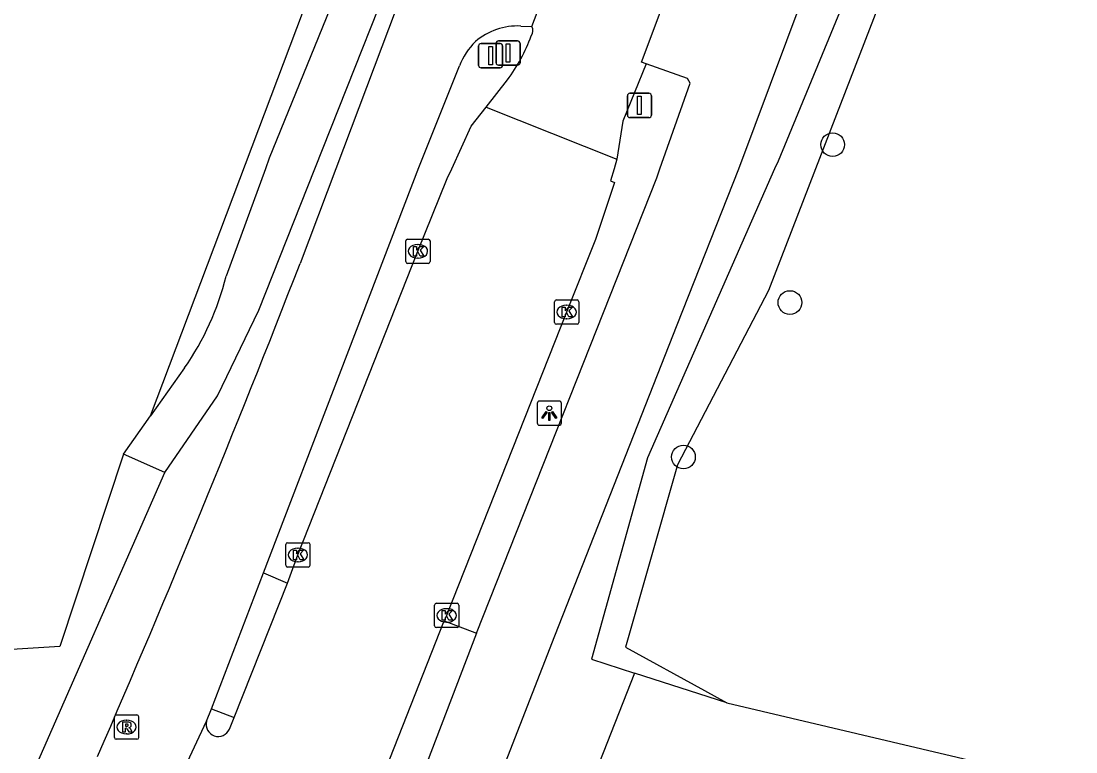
# Model space of a CAD drawing. Extents: x 162722 to 165099, y 384721 to 386283.
# Drawn here: x 164771.1 to 164814.57, y 385475.97 to 385506.09 of the extents above; entities that cross this region are included whole.
import ezdxf

# ---------------------------------------------------------------- set-up
doc = ezdxf.new("R2010")
doc.units = 0
for name, color, linetype in [('IMGEO_Afsluitpaal', 7, 'Continuous'), ('IMGEO_Boom', 7, 'Continuous'), ('IMGEO_Bouwland', 7, 'Continuous'), ('IMGEO_Fietspad_gesloten', 7, 'Continuous'), ('IMGEO_Gemengd_bos', 7, 'Continuous'), ('IMGEO_Grasland_overig', 7, 'Continuous'), ('IMGEO_Groenvoorziening', 7, 'Continuous'), ('IMGEO_Kolk', 7, 'Continuous'), ('IMGEO_Lichtpunt', 7, 'Continuous'), ('IMGEO_Rijbaan_lokaal_gesloten', 7, 'Continuous'), ('IMGEO_Rioolput', 7, 'Continuous'), ('IMGEO_Verkeersbordpaal', 7, 'Continuous'), ('IMGEO_Voetpad_open', 7, 'Continuous')]:
    doc.layers.add(name, color=color, linetype=linetype)

msp = doc.modelspace()

# ---------------------------------------------------------------- linework, layer by layer
at = {"layer": 'IMGEO_Afsluitpaal'}
for p, q in [((164790.671, 385504.373), (164790.671, 385505.173)), ((164790.671, 385505.173), (164790.671, 385504.373)), ((164790.771, 385505.273), (164791.561, 385505.273)), ((164791.561, 385505.273), (164790.771, 385505.273)), ((164791.661, 385505.173), (164791.661, 385504.373)), ((164791.661, 385504.373), (164791.661, 385505.173)), ((164791.561, 385504.273), (164790.771, 385504.273)), ((164790.771, 385504.273), (164791.561, 385504.273)), ((164796.086, 385502.214), (164796.086, 385503.014)), ((164796.086, 385503.014), (164796.086, 385502.214)), ((164796.186, 385503.114), (164796.976, 385503.114)), ((164796.976, 385503.114), (164796.186, 385503.114)), ((164797.076, 385503.014), (164797.076, 385502.214)), ((164797.076, 385502.214), (164797.076, 385503.014)), ((164796.976, 385502.114), (164796.186, 385502.114)), ((164796.186, 385502.114), (164796.976, 385502.114))]:
    msp.add_line(p, q, dxfattribs=at)
for points in [[(164791.091, 385505.148), (164791.241, 385505.148), (164791.241, 385504.398), (164791.091, 385504.398), (164791.091, 385505.148)], [(164796.506, 385502.989), (164796.656, 385502.989), (164796.656, 385502.239), (164796.506, 385502.239), (164796.506, 385502.989)]]:
    msp.add_lwpolyline(points, dxfattribs=at)
for centre, start, end in [((164790.771, 385505.173), 90, 180), ((164790.771, 385505.173), 90, 180), ((164791.561, 385505.173), 0, 90), ((164791.561, 385505.173), 360, 90), ((164790.771, 385504.373), 180, 270), ((164790.771, 385504.373), 180, 270), ((164791.561, 385504.373), 270, 0), ((164791.561, 385504.373), 270, 0), ((164796.186, 385503.014), 90, 180), ((164796.186, 385503.014), 90, 180), ((164796.976, 385503.014), 0, 90), ((164796.976, 385503.014), 360, 90), ((164796.186, 385502.214), 180, 270), ((164796.186, 385502.214), 180, 270), ((164796.976, 385502.214), 270, 0), ((164796.976, 385502.214), 270, 0)]:
    msp.add_arc(centre, 0.1, start, end, dxfattribs=at)
at = {"layer": 'IMGEO_Boom'}
for centre in [(164804.548, 385500.997), (164802.786, 385494.488), (164798.395, 385488.124)]:
    msp.add_circle(centre, 0.489, dxfattribs=at)
at = {"layer": 'IMGEO_Bouwland'}
for points in [[(164775.314, 385488.237), (164776.43, 385489.815)], [(164775.314, 385488.237), (164772.696, 385480.318), (164769.159, 385480.092)]]:
    msp.add_lwpolyline(points, dxfattribs=at)
at = {"layer": 'IMGEO_Fietspad_gesloten'}
for points in [[(164732.296, 385326.605), (164735.75, 385335.398), (164748.728, 385368.439), (164755.58, 385385.684), (164761.995, 385401.927), (164769.554, 385421.155), (164777.36, 385441.036), (164784.431, 385458.651), (164790.236, 385473.42), (164793.096, 385480.757), (164798.138, 385493.569), (164800.68, 385500), (164803.957, 385508.798), (164806.396, 385515.488), (164807.596, 385519.535)], [(164791.852, 385518.133), (164789.143, 385512.921), (164788.141, 385510.793), (164784.065, 385500), (164782.592, 385496.101)], [(164791.692, 385505.885), (164792.153, 385505.866)], [(164781.086, 385483.345), (164787.491, 385500.055), (164789.159, 385504.24)], [(164789.867, 385480.857), (164797.293, 385499.635), (164797.422, 385500), (164798.673, 385503.53), (164798.563, 385503.729), (164796.86, 385504.322)], [(164778.94, 385477.745), (164781.086, 385483.345)], [(164789.867, 385480.857), (164787.375, 385474.369)], [(164778.742, 385477.231), (164778.94, 385477.745)]]:
    msp.add_lwpolyline(points, dxfattribs=at)
for centre, radius, start, end in [((164791.556, 385503.229), 2.659, 87.0758, 130.7108), ((164791.874, 385503.17), 2.918, 134.6818, 158.4924), ((164277.37, 385691.711), 541.768, 336.51071, 338.83482)]:
    msp.add_arc(centre, radius, start, end, dxfattribs=at)
at = {"layer": 'IMGEO_Gemengd_bos'}
for points in [[(164814.407, 385525.273), (164810.352, 385516.865), (164803.842, 385500), (164801.906, 385494.983), (164798.155, 385487.799), (164796.011, 385480.289), (164799.259, 385478.503), (164800.183, 385477.995)], [(164800.183, 385477.995), (164837.931, 385469.09)]]:
    msp.add_lwpolyline(points, dxfattribs=at)
at = {"layer": 'IMGEO_Grasland_overig'}
for points in [[(164776.43, 385489.815), (164793.698, 385535.588), (164791.637, 385537.208)], [(164792.321, 385529.809), (164789.309, 385520.059), (164781.327, 385500.444), (164781.165, 385500), (164779.549, 385495.578)], [(164777.829, 385491.795), (164776.43, 385489.815)], [(164796.38, 385479.216), (164793.461, 385471.805)], [(164800.183, 385477.995), (164796.38, 385479.216)]]:
    msp.add_lwpolyline(points, dxfattribs=at)
msp.add_arc((164768.432, 385498.35), 11.458, 325.1022, 345.9985, dxfattribs=at)
at = {"layer": 'IMGEO_Groenvoorziening'}
for points in [[(164777.019, 385487.485), (164779.186, 385490.641), (164780.898, 385494.17), (164783.205, 385500), (164787.472, 385510.786), (164790.303, 385517.499), (164791.852, 385518.133)], [(164804.924, 385506.676), (164802.296, 385500.323), (164802.154, 385500), (164796.914, 385488.093), (164794.612, 385479.784), (164796.38, 385479.216)], [(164777.019, 385487.485), (164775.314, 385488.237)], [(164771.296, 385474.432), (164777.019, 385487.485)]]:
    msp.add_lwpolyline(points, dxfattribs=at)
at = {"layer": 'IMGEO_Kolk'}
for p, q in [((164787.026, 385497.102), (164787.878, 385497.102)), ((164786.951, 385496.176), (164786.951, 385497.028)), ((164787.439, 385496.882), (164787.464, 385496.882)), ((164787.952, 385497.028), (164787.952, 385496.176)), ((164787.462, 385496.322), (164787.437, 385496.322)), ((164787.878, 385496.102), (164787.026, 385496.102)), ((164793.082, 385493.67), (164793.082, 385494.522)), ((164793.157, 385494.596), (164794.009, 385494.596)), ((164794.083, 385494.522), (164794.083, 385493.67)), ((164793.57, 385494.376), (164793.595, 385494.376)), ((164793.593, 385493.816), (164793.568, 385493.816)), ((164794.009, 385493.596), (164793.157, 385493.596)), ((164782.002, 385483.661), (164782.002, 385484.513)), ((164782.077, 385484.587), (164782.929, 385484.587)), ((164783.003, 385484.513), (164783.003, 385483.661)), ((164782.49, 385484.367), (164782.515, 385484.367)), ((164782.513, 385483.807), (164782.488, 385483.807)), ((164782.929, 385483.587), (164782.077, 385483.587)), ((164788.136, 385481.166), (164788.136, 385482.018)), ((164788.211, 385482.092), (164789.063, 385482.092)), ((164789.137, 385482.018), (164789.137, 385481.166)), ((164788.624, 385481.872), (164788.649, 385481.872)), ((164789.063, 385481.092), (164788.211, 385481.092)), ((164788.647, 385481.312), (164788.622, 385481.312))]:
    msp.add_line(p, q, dxfattribs=at)
for points in [[(164787.026, 385497.102), (164787.878, 385497.102)], [(164786.951, 385496.176), (164786.951, 385497.028)], [(164787.272, 385496.802), (164787.395, 385496.802), (164787.395, 385496.651), (164787.525, 385496.802), (164787.689, 385496.802), (164787.543, 385496.651), (164787.696, 385496.402), (164787.544, 385496.402), (164787.459, 385496.566), (164787.395, 385496.499), (164787.395, 385496.402), (164787.272, 385496.402), (164787.272, 385496.802)], [(164787.952, 385497.028), (164787.952, 385496.176)], [(164787.878, 385496.102), (164787.026, 385496.102)], [(164793.082, 385493.67), (164793.082, 385494.522)], [(164793.157, 385494.596), (164794.009, 385494.596)], [(164794.083, 385494.522), (164794.083, 385493.67)], [(164793.403, 385494.296), (164793.526, 385494.296), (164793.526, 385494.145), (164793.656, 385494.296), (164793.82, 385494.296), (164793.674, 385494.145), (164793.827, 385493.896), (164793.675, 385493.896), (164793.59, 385494.06), (164793.526, 385493.993), (164793.526, 385493.896), (164793.403, 385493.896), (164793.403, 385494.296)], [(164794.009, 385493.596), (164793.157, 385493.596)], [(164782.002, 385483.661), (164782.002, 385484.513)], [(164782.077, 385484.587), (164782.929, 385484.587)], [(164783.003, 385484.513), (164783.003, 385483.661)], [(164782.323, 385484.287), (164782.446, 385484.287), (164782.446, 385484.136), (164782.576, 385484.287), (164782.74, 385484.287), (164782.594, 385484.136), (164782.747, 385483.887), (164782.595, 385483.887), (164782.51, 385484.051), (164782.446, 385483.984), (164782.446, 385483.887), (164782.323, 385483.887), (164782.323, 385484.287)], [(164782.929, 385483.587), (164782.077, 385483.587)], [(164788.136, 385481.166), (164788.136, 385482.018)], [(164788.211, 385482.092), (164789.063, 385482.092)], [(164789.137, 385482.018), (164789.137, 385481.166)], [(164788.457, 385481.792), (164788.58, 385481.792), (164788.58, 385481.641), (164788.71, 385481.792), (164788.874, 385481.792), (164788.728, 385481.641), (164788.881, 385481.392), (164788.729, 385481.392), (164788.644, 385481.556), (164788.58, 385481.489), (164788.58, 385481.392), (164788.457, 385481.392), (164788.457, 385481.792)], [(164789.063, 385481.092), (164788.211, 385481.092)]]:
    msp.add_lwpolyline(points, dxfattribs=at)
for centre, start, end in [((164787.028, 385497.026), 91.552, 178.448), ((164787.028, 385497.026), 91.552, 178.448), ((164787.876, 385497.026), 1.552, 88.448), ((164787.876, 385497.026), 1.552, 88.448), ((164787.028, 385496.178), 181.552, 268.448), ((164787.028, 385496.178), 181.552, 268.448), ((164787.876, 385496.178), 271.552, 358.448), ((164787.876, 385496.178), 271.552, 358.448), ((164793.159, 385494.52), 91.552, 178.448), ((164793.159, 385494.52), 91.552, 178.448), ((164794.007, 385494.52), 1.552, 88.448), ((164794.007, 385494.52), 1.552, 88.448), ((164793.159, 385493.672), 181.552, 268.448), ((164793.159, 385493.672), 181.552, 268.448), ((164794.007, 385493.672), 271.552, 358.448), ((164794.007, 385493.672), 271.552, 358.448), ((164782.079, 385484.511), 91.552, 178.448), ((164782.079, 385484.511), 91.552, 178.448), ((164782.927, 385484.511), 1.552, 88.448), ((164782.927, 385484.511), 1.552, 88.448), ((164782.079, 385483.663), 181.552, 268.448), ((164782.079, 385483.663), 181.552, 268.448), ((164782.927, 385483.663), 271.552, 358.448), ((164782.927, 385483.663), 271.552, 358.448), ((164788.213, 385482.016), 91.552, 178.448), ((164788.213, 385482.016), 91.552, 178.448), ((164789.061, 385482.016), 1.552, 88.448), ((164789.061, 385482.016), 1.552, 88.448), ((164788.213, 385481.168), 181.552, 268.448), ((164788.213, 385481.168), 181.552, 268.448), ((164789.061, 385481.168), 271.552, 358.448), ((164789.061, 385481.168), 271.552, 358.448)]:
    msp.add_arc(centre, 0.0765, start, end, dxfattribs=at)
for centre, major_axis, ratio, start_param, end_param in [((164787.438, 385496.602), (-0.387, 0.002), 0.722429, 4.712389, 7.853982), ((164787.463, 385496.602), (-0.39, 0.002), 0.717154, 1.570796, 4.712389), ((164793.569, 385494.096), (-0.387, 0.002), 0.722429, 4.712389, 7.853982), ((164793.594, 385494.096), (-0.39, 0.002), 0.717154, 1.570796, 4.712389), ((164782.489, 385484.087), (-0.387, 0.002), 0.722429, 4.712389, 7.853982), ((164782.514, 385484.087), (-0.39, 0.002), 0.717154, 1.570796, 4.712389), ((164788.623, 385481.592), (-0.387, 0.002), 0.722429, 4.712389, 7.853982), ((164788.648, 385481.592), (-0.39, 0.002), 0.717154, 1.570796, 4.712389)]:
    msp.add_ellipse(centre, major_axis=major_axis, ratio=ratio, start_param=start_param, end_param=end_param, dxfattribs=at)
at = {"layer": 'IMGEO_Lichtpunt'}
for p, q in [((164792.368, 385490.335), (164792.368, 385489.528)), ((164792.368, 385490.335), (164792.368, 385489.528)), ((164793.27, 385490.43), (164792.462, 385490.43)), ((164793.27, 385490.43), (164792.462, 385490.43)), ((164793.364, 385489.528), (164793.364, 385490.335)), ((164793.364, 385489.528), (164793.364, 385490.335)), ((164792.462, 385489.434), (164793.27, 385489.434)), ((164792.462, 385489.434), (164793.27, 385489.434))]:
    msp.add_line(p, q, dxfattribs=at)
for points in [[(164792.742, 385489.999), (164792.781, 385489.971), (164792.593, 385489.709), (164792.555, 385489.736), (164792.742, 385489.999)], [(164792.844, 385489.951), (164792.891, 385489.951), (164792.891, 385489.629), (164792.844, 385489.629), (164792.844, 385489.951)], [(164792.954, 385489.971), (164792.992, 385489.998), (164793.179, 385489.736), (164793.14, 385489.708), (164792.954, 385489.971)]]:
    msp.add_lwpolyline(points, dxfattribs=at)
msp.add_circle((164792.867, 385490.133), 0.0994, dxfattribs=at)
for centre, start, end in [((164792.462, 385490.335), 90, 180), ((164792.462, 385490.335), 90, 180), ((164793.27, 385490.335), 0, 90), ((164793.27, 385490.335), 0, 90), ((164792.462, 385489.528), 180, 270), ((164792.462, 385489.528), 180, 270), ((164793.27, 385489.528), 270, 0), ((164793.27, 385489.528), 270, 360)]:
    msp.add_arc(centre, 0.0946, start, end, dxfattribs=at)
at = {"layer": 'IMGEO_Rijbaan_lokaal_gesloten'}
for points in [[(164792.153, 385505.866), (164793.063, 385508.3), (164792.961, 385508.337)], [(164796.86, 385504.322), (164796.663, 385504.391), (164797.442, 385506.446)], [(164796.86, 385504.322), (164795.899, 385501.96), (164795.656, 385500.401)], [(164790.262, 385502.542), (164791.14, 385503.665)], [(164782.072, 385482.929), (164782.505, 385484.087), (164787.453, 385496.602), (164788.657, 385499.598), (164788.851, 385500), (164789.65, 385501.762), (164790.262, 385502.542)], [(164790.262, 385502.542), (164795.656, 385500.401)], [(164795.656, 385500.401), (164795.547, 385500), (164795.383, 385499.505), (164795.556, 385499.432), (164794.77, 385497.089), (164793.582, 385494.096), (164788.636, 385481.592), (164788.538, 385481.377)], [(164779.882, 385477.39), (164782.072, 385482.929)], [(164785.967, 385474.847), (164788.538, 385481.377)], [(164773.585, 385466.147), (164773.494, 385466.458), (164776.261, 385471.941), (164778.742, 385477.231)], [(164779.679, 385476.91), (164779.882, 385477.39)]]:
    msp.add_lwpolyline(points, dxfattribs=at)
for centre, radius, start, end in [((164791.849, 385505.702), 0.346, 321.1488, 28.3539), ((164785.591, 385507.819), 6.932, 323.1771, 340.3191), ((164779.22, 385477.1), 0.496, 164.6343, 337.5446)]:
    msp.add_arc(centre, radius, start, end, dxfattribs=at)
at = {"layer": 'IMGEO_Rioolput'}
for p, q in [((164774.94, 385476.564), (164774.94, 385477.416)), ((164775.015, 385477.49), (164775.867, 385477.49)), ((164775.428, 385477.27), (164775.453, 385477.27)), ((164775.941, 385477.416), (164775.941, 385476.564)), ((164775.451, 385476.71), (164775.426, 385476.71)), ((164775.867, 385476.49), (164775.015, 385476.49))]:
    msp.add_line(p, q, dxfattribs=at)
for points in [[(164774.94, 385476.564), (164774.94, 385477.416)], [(164775.015, 385477.49), (164775.867, 385477.49)], [(164775.529, 385477.188), (164775.277, 385477.19), (164775.277, 385476.79)], [(164775.455, 385477.109), (164775.401, 385477.109), (164775.401, 385477.028)], [(164775.941, 385477.416), (164775.941, 385476.564)], [(164775.277, 385476.79), (164775.401, 385476.79), (164775.401, 385476.952), (164775.412, 385476.952)], [(164775.401, 385477.028), (164775.453, 385477.028)], [(164775.459, 385476.923), (164775.53, 385476.79), (164775.67, 385476.79), (164775.605, 385476.916)], [(164775.867, 385476.49), (164775.015, 385476.49)]]:
    msp.add_lwpolyline(points, dxfattribs=at)
for centre, radius, start, end in [((164775.017, 385477.414), 0.0765, 91.552, 178.448), ((164775.017, 385477.414), 0.0765, 91.552, 178.448), ((164775.461, 385477.013), 0.0964, 77.0061, 93.1865), ((164775.475, 385477.07), 0.0378, 276.6634, 79.6772), ((164775.528, 385477.078), 0.109, 350.3612, 89.416), ((164775.865, 385477.414), 0.0765, 1.552, 88.448), ((164775.865, 385477.414), 0.0765, 1.552, 88.448), ((164775.411, 385476.899), 0.0533, 26.0293, 88.6989), ((164775.437, 385477.217), 0.19, 274.7715, 282.9687), ((164775.526, 385477.078), 0.112, 277.5842, 350.9817), ((164775.51, 385476.863), 0.108, 29.5134, 73.7905), ((164775.017, 385476.566), 0.0765, 181.552, 268.448), ((164775.017, 385476.566), 0.0765, 181.552, 268.448), ((164775.865, 385476.566), 0.0765, 271.552, 358.448), ((164775.865, 385476.566), 0.0765, 271.552, 358.448)]:
    msp.add_arc(centre, radius, start, end, dxfattribs=at)
for centre, major_axis, ratio, start_param, end_param in [((164775.427, 385476.99), (-0.387, 0.002), 0.722429, 4.712389, 7.853982), ((164775.452, 385476.99), (-0.39, 0.002), 0.717154, 1.570796, 4.712389)]:
    msp.add_ellipse(centre, major_axis=major_axis, ratio=ratio, start_param=start_param, end_param=end_param, dxfattribs=at)
at = {"layer": 'IMGEO_Verkeersbordpaal'}
for p, q in [((164789.952, 385504.265), (164789.952, 385505.065)), ((164789.952, 385505.065), (164789.952, 385504.265)), ((164790.052, 385505.165), (164790.842, 385505.165)), ((164790.842, 385505.165), (164790.052, 385505.165)), ((164790.942, 385505.065), (164790.942, 385504.265)), ((164790.942, 385504.265), (164790.942, 385505.065)), ((164790.842, 385504.165), (164790.052, 385504.165)), ((164790.052, 385504.165), (164790.842, 385504.165))]:
    msp.add_line(p, q, dxfattribs=at)
msp.add_lwpolyline([(164790.372, 385505.04), (164790.522, 385505.04), (164790.522, 385504.29), (164790.372, 385504.29), (164790.372, 385505.04)], dxfattribs=at)
for centre, start, end in [((164790.052, 385505.065), 90, 180), ((164790.052, 385505.065), 90, 180), ((164790.842, 385505.065), 0, 90), ((164790.842, 385505.065), 360, 90), ((164790.052, 385504.265), 180, 270), ((164790.052, 385504.265), 180, 270), ((164790.842, 385504.265), 270, 0), ((164790.842, 385504.265), 270, 0)]:
    msp.add_arc(centre, 0.1, start, end, dxfattribs=at)
at = {"layer": 'IMGEO_Voetpad_open'}
for points in [[(164781.086, 385483.345), (164782.072, 385482.929)], [(164788.538, 385481.377), (164789.867, 385480.857)], [(164778.94, 385477.745), (164779.882, 385477.39)]]:
    msp.add_lwpolyline(points, dxfattribs=at)

doc.saveas('drawing.dxf')
